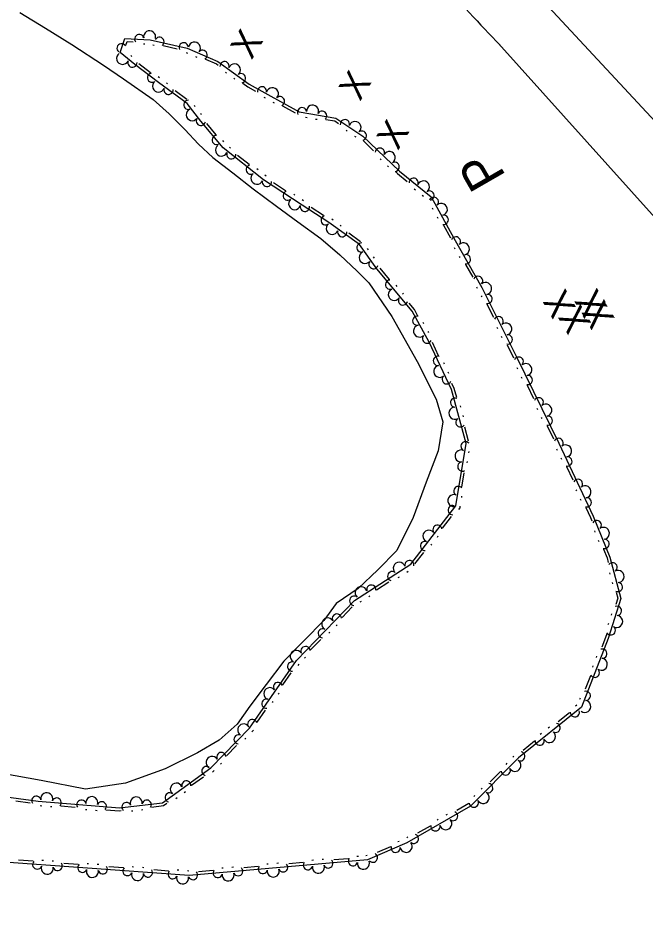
# Model space of a CAD drawing. Extents: x 2030130 to 2036320, y 723205 to 762423.
# Drawn here: x 2034046.1 to 2034222.4, y 759448.7 to 759699.1 of the extents above; entities that cross this region are included whole.
import ezdxf

# ---------------------------------------------------------------- set-up
doc = ezdxf.new("R2010")
doc.units = 0
for name, color, linetype in [('Draft_Station Labels Major', 7, 'Continuous'), ('Draft_Station Tics Major', 7, 'Continuous'), ('Prop Alignment Horizontal', 7, 'Continuous'), ('Prop Horizontal Alignment Ramp', 7, 'Continuous')]:
    doc.layers.add(name, color=color, linetype=linetype)

msp = doc.modelspace()

# ---------------------------------------------------------------- linework, layer by layer
at = {"layer": 'Draft_Station Labels Major'}
for points in [[(2034193.98, 759703.56), (2034287.73, 759602.79), (2034370.61, 759511.86), (2034419.72, 759458.43), (2034445.33, 759432.37), (2034471.55, 759407.33), (2034497.11, 759385.14), (2034517.55, 759368.37), (2034528.08, 759360.37)], [(2034181.13, 759691.91), (2034274.16, 759588.48), (2034357, 759497.6), (2034406.36, 759443.89), (2034432.44, 759417.35), (2034459.25, 759391.75), (2034485.39, 759369.06), (2034506.34, 759351.88), (2034517.18, 759343.65)]]:
    msp.add_lwpolyline(points, dxfattribs=at)
msp.add_spline([(2033991.4, 759903.34), (2034004.59, 759887.27), (2034039.74, 759846.16), (2034071.5, 759810.59), (2034107.71, 759770.95), (2034147.38, 759727.86), (2034181.6, 759691.42)], degree=3, dxfattribs=at)
at = {"layer": 'Draft_Station Tics Major'}
for points in [[(2034147, 759628.6), (2034142.09, 759635.43), (2034133.51, 759641.65), (2034125.97, 759646.54), (2034115.18, 759653.62), (2034103.83, 759662.61), (2034097.58, 759670.11), (2034093.73, 759675.06), (2034085.67, 759680.95), (2034078.96, 759686), (2034074.86, 759689.38), (2034076.23, 759693.36), (2034083.31, 759692.97), (2034093.69, 759690.62), (2034102.35, 759686.9), (2034111.16, 759680.45), (2034125.14, 759672.76), (2034135.46, 759670.95), (2034143.02, 759665.87), (2034153.33, 759656.01), (2034162.22, 759648.85)], [(2034076.45, 759691.47), (2034076.8, 759692.51), (2034078.57, 759692.41)], [(2034081.41, 759691.84), (2034081.82, 759691.82)], [(2034084.05, 759691.54), (2034084.45, 759691.45)], [(2034086.94, 759691.31), (2034090.94, 759690.4)], [(2034078.15, 759688.27), (2034077.83, 759688.53)], [(2034093.42, 759689.39), (2034093.8, 759689.23)], [(2034096.06, 759688.26), (2034096.44, 759688.1)], [(2034083.37, 759683.71), (2034080.1, 759686.18)], [(2034098.86, 759687.5), (2034101.94, 759686.18), (2034102.39, 759685.85)], [(2034085.91, 759682.31), (2034085.58, 759682.56)], [(2034104.47, 759683.82), (2034104.8, 759683.58)], [(2034088.21, 759680.62), (2034087.88, 759680.86)], [(2034106.78, 759682.13), (2034107.11, 759681.88)], [(2034109.34, 759680.76), (2034110.72, 759679.75), (2034112.91, 759678.55)], [(2034093.6, 759676.17), (2034090.29, 759678.59)], [(2034115.23, 759676.8), (2034115.59, 759676.61)], [(2034117.74, 759675.42), (2034118.1, 759675.22)], [(2034095.99, 759674.15), (2034095.74, 759674.48)], [(2034120.45, 759674.4), (2034124.05, 759672.42)], [(2034097.76, 759671.89), (2034097.51, 759672.21)], [(2034126.97, 759671.19), (2034127.38, 759671.12)], [(2034129.8, 759670.69), (2034130.2, 759670.62)], [(2034132.7, 759670.6), (2034135.15, 759670.17), (2034136.2, 759669.46)], [(2034101.85, 759666.27), (2034099.22, 759669.42)], [(2034138.35, 759667.52), (2034138.69, 759667.29)], [(2034140.74, 759665.92), (2034141.08, 759665.69)], [(2034104, 759664.33), (2034103.74, 759664.65)], [(2034105.89, 759662.55), (2034105.57, 759662.8)], [(2034143.14, 759664.62), (2034146.1, 759661.79)], [(2034111.1, 759657.9), (2034107.89, 759660.44)], [(2034147.89, 759659.51), (2034148.19, 759659.23)], [(2034149.97, 759657.53), (2034150.26, 759657.24)], [(2034113.61, 759656.44), (2034113.29, 759656.69)], [(2034152.33, 759655.84), (2034152.79, 759655.39), (2034155.54, 759653.18)], [(2034115.86, 759654.65), (2034115.54, 759654.91)], [(2034121.37, 759650.54), (2034117.94, 759652.79)], [(2034157.52, 759651.06), (2034157.84, 759650.8)], [(2034162.22, 759648.85), (2034168.67, 759637.21), (2034176.51, 759623.36), (2034186.21, 759603.88), (2034198.13, 759579.59), (2034207.8, 759559.12), (2034212.46, 759547.64), (2034215.56, 759536.03), (2034212.01, 759524.75), (2034204.48, 759505.51), (2034186.76, 759491.22), (2034173.3, 759477.7), (2034155.41, 759467.33), (2034144.38, 759462.54), (2034094.3, 759458.2), (2034033.15, 759462.58), (2033972.81, 759473.49), (2033962.45, 759473.11), (2033950.3, 759471.6), (2033942.69, 759473.41), (2033929.57, 759487.21), (2033920.86, 759497.3), (2033911.41, 759504.65)], [(2034123.99, 759649.31), (2034123.65, 759649.54)], [(2034126.39, 759647.74), (2034126.05, 759647.96)], [(2034159.75, 759649.26), (2034160.07, 759649)], [(2034132.01, 759643.6), (2034128.57, 759645.83)], [(2034162.54, 759645.74), (2034162.73, 759645.39)], [(2034134.68, 759642.32), (2034134.35, 759642.56)], [(2034163.93, 759643.23), (2034164.12, 759642.88)], [(2034137, 759640.64), (2034136.67, 759640.88)], [(2034165.68, 759640.92), (2034167.66, 759637.33)], [(2034142.41, 759636.22), (2034139.09, 759638.62)], [(2034144.65, 759633.98), (2034144.41, 759634.32)], [(2034168.72, 759634.63), (2034168.92, 759634.27)], [(2034146.32, 759631.65), (2034146.08, 759631.98)], [(2034170.14, 759632.12), (2034170.34, 759631.77)], [(2033988.08, 759492.29), (2034012.49, 759482.88), (2034029, 759482.16), (2034051.88, 759479.1), (2034074.69, 759477.17), (2034086.73, 759478.61), (2034100.34, 759488.41), (2034111.2, 759499.57), (2034124.39, 759518.6), (2034140.74, 759535.48), (2034156.55, 759545.62), (2034169.21, 759562.02), (2034172.05, 759579.55), (2034167.97, 759594.74), (2034161.65, 759607.98), (2034156.88, 759616.69), (2034147, 759628.6)], [(2034150.53, 759625.62), (2034147.92, 759628.78)], [(2034171.91, 759629.83), (2034173.93, 759626.26)], [(2034152.68, 759623.68), (2034152.42, 759623.99)], [(2034174.98, 759623.56), (2034175.18, 759623.2)], [(2034154.51, 759621.47), (2034154.25, 759621.78)], [(2034176.28, 759621.07), (2034176.46, 759620.7)], [(2034158.45, 759615.52), (2034157.56, 759617.15), (2034156.03, 759618.99)], [(2034177.92, 759618.68), (2034179.75, 759615.01)], [(2034160.19, 759613.2), (2034160, 759613.56)], [(2034161.57, 759610.68), (2034161.38, 759611.04)], [(2034180.66, 759612.26), (2034180.85, 759611.89)], [(2034164.36, 759604.21), (2034162.59, 759607.91)], [(2034181.94, 759609.69), (2034182.12, 759609.32)], [(2034183.59, 759607.3), (2034185.42, 759603.63)], [(2034165.97, 759601.8), (2034165.79, 759602.17)], [(2034186.31, 759600.88), (2034186.49, 759600.51)], [(2034167.2, 759599.21), (2034167.03, 759599.58)], [(2034187.58, 759598.3), (2034187.76, 759597.93)], [(2034169.44, 759592.43), (2034168.74, 759595.03), (2034168.07, 759596.44)], [(2034189.21, 759595.91), (2034191.02, 759592.22)], [(2034170.58, 759589.77), (2034170.48, 759590.16)], [(2034171.33, 759587), (2034171.22, 759587.39)], [(2034191.91, 759589.47), (2034192.09, 759589.1)], [(2034193.18, 759586.89), (2034193.36, 759586.52)], [(2034172.74, 759580.16), (2034171.68, 759584.12)], [(2034194.81, 759584.49), (2034196.62, 759580.81)], [(2034197.49, 759578.07), (2034197.67, 759577.7)], [(2034172.87, 759576.92), (2034172.94, 759577.33)], [(2034198.72, 759575.47), (2034198.89, 759575.1)], [(2034172.41, 759574.09), (2034172.48, 759574.49)], [(2034200.32, 759573.05), (2034202.07, 759569.34)], [(2034170.89, 759567.27), (2034171.55, 759571.32)], [(2034202.92, 759566.57), (2034203.1, 759566.2)], [(2034170.84, 759564.37), (2034170.9, 759564.78)], [(2034204.15, 759563.97), (2034204.32, 759563.6)], [(2034170.01, 759561.04), (2034170.37, 759561.51), (2034170.44, 759561.94)], [(2034205.74, 759561.55), (2034207.05, 759558.79), (2034207.43, 759557.86)], [(2034165.42, 759555.77), (2034167.93, 759559.02)], [(2034208.13, 759555.05), (2034208.28, 759554.67)], [(2034163.99, 759553.25), (2034164.24, 759553.57)], [(2034209.21, 759552.39), (2034209.36, 759552.01)], [(2034162.24, 759550.98), (2034162.49, 759551.3)], [(2034210.67, 759549.88), (2034211.68, 759547.38), (2034212.02, 759546.13)], [(2034157.66, 759545.71), (2034160.16, 759548.95)], [(2034155.43, 759543.44), (2034155.77, 759543.66)], [(2034212.36, 759543.25), (2034212.47, 759542.85)], [(2034146.92, 759538.47), (2034150.37, 759540.68)], [(2034153.01, 759541.88), (2034153.36, 759542.11)], [(2034213.1, 759540.47), (2034213.21, 759540.08)], [(2034214.24, 759537.81), (2034214.7, 759536.05), (2034214.16, 759534.33)], [(2034142.31, 759535.02), (2034142.66, 759535.24)], [(2034144.73, 759536.57), (2034145.07, 759536.79)], [(2034137.23, 759530.67), (2034140.08, 759533.61)], [(2034212.91, 759531.71), (2034212.79, 759531.32)], [(2034135.52, 759528.32), (2034135.81, 759528.62)], [(2034212.05, 759528.97), (2034211.93, 759528.58)], [(2034133.53, 759526.26), (2034133.81, 759526.55)], [(2034211.58, 759526.11), (2034211.24, 759525.02), (2034210.18, 759522.32)], [(2034128.38, 759521.54), (2034131.24, 759524.48)], [(2034208.75, 759519.79), (2034208.6, 759519.41)], [(2034124.92, 759517.19), (2034125.15, 759517.53)], [(2034126.68, 759519.19), (2034126.96, 759519.48)], [(2034120.61, 759511.7), (2034122.94, 759515.07)], [(2034207.7, 759517.12), (2034207.55, 759516.74)], [(2034207.04, 759514.3), (2034205.54, 759510.48)], [(2034119.31, 759509.1), (2034119.54, 759509.44)], [(2034204.11, 759507.96), (2034203.96, 759507.58)], [(2034117.67, 759506.75), (2034117.91, 759507.08)], [(2034203.14, 759506.01), (2034202.82, 759505.76)], [(2034113.37, 759501.25), (2034115.7, 759504.62)], [(2034201.16, 759503.89), (2034197.97, 759501.32)], [(2034195.48, 759499.83), (2034195.16, 759499.58)], [(2034111.91, 759498.53), (2034112.15, 759498.78), (2034112.3, 759498.99)], [(2034193.24, 759498.03), (2034192.92, 759497.78)], [(2034109.9, 759496.47), (2034110.19, 759496.76)], [(2034191.26, 759495.91), (2034188.07, 759493.34)], [(2034104.75, 759491.76), (2034107.61, 759494.7)], [(2034103.04, 759489.42), (2034103.32, 759489.71)], [(2034185.52, 759491.72), (2034185.23, 759491.43)], [(2034100.84, 759487.25), (2034101.14, 759487.47), (2034101.32, 759487.66)], [(2034181.76, 759487.36), (2034178.86, 759484.46)], [(2034183.49, 759489.69), (2034183.2, 759489.4)], [(2034094.95, 759483.51), (2034098.27, 759485.91)], [(2034176.55, 759482.71), (2034176.26, 759482.42)], [(2034090.53, 759479.82), (2034090.86, 759480.06)], [(2034092.85, 759481.5), (2034093.19, 759481.74)], [(2034174.53, 759480.68), (2034174.24, 759480.39)], [(2034045.52, 759479.12), (2034049.59, 759478.58)], [(2034052.44, 759477.81), (2034052.85, 759477.78)], [(2034055.3, 759477.57), (2034055.71, 759477.54)], [(2034058.2, 759477.74), (2034062.28, 759477.4)], [(2034083.67, 759477.42), (2034087.04, 759477.82), (2034087.96, 759478.48)], [(2034172.8, 759478.36), (2034169.43, 759476.41)], [(2034065.11, 759476.75), (2034065.52, 759476.71)], [(2034067.97, 759476.51), (2034068.38, 759476.47)], [(2034070.87, 759476.67), (2034074.7, 759476.35), (2034075.12, 759476.4)], [(2034078.02, 759476.33), (2034078.43, 759476.38)], [(2034080.87, 759476.67), (2034081.28, 759476.72)], [(2034166.74, 759475.32), (2034166.39, 759475.11)], [(2034164.26, 759473.88), (2034163.9, 759473.68)], [(2034161.98, 759472.08), (2034158.43, 759470.03)], [(2034153.29, 759467.75), (2034152.92, 759467.59)], [(2034155.74, 759468.94), (2034155.39, 759468.74)], [(2034150.82, 759466.23), (2034147.06, 759464.6)], [(2034050.42, 759462.17), (2034046.32, 759462.46)], [(2034053.31, 759462.37), (2034052.9, 759462.4)], [(2034056.17, 759462.17), (2034055.76, 759462.2)], [(2034129.16, 759462.45), (2034128.75, 759462.42)], [(2034132.02, 759462.7), (2034131.61, 759462.66)], [(2034139, 759462.89), (2034134.91, 759462.54)], [(2034141.82, 759463.55), (2034141.41, 759463.51)], [(2034144.27, 759463.83), (2034143.89, 759463.67)], [(2034063.1, 759461.26), (2034059.01, 759461.55)], [(2034065.99, 759461.46), (2034065.58, 759461.49)], [(2034068.85, 759461.26), (2034068.44, 759461.29)], [(2034075.78, 759460.35), (2034071.69, 759460.64)], [(2034078.67, 759460.55), (2034078.26, 759460.58)], [(2034081.53, 759460.35), (2034081.12, 759460.38)], [(2034088.46, 759459.44), (2034084.37, 759459.73)], [(2034091.35, 759459.64), (2034090.94, 759459.67)], [(2034103.83, 759460.26), (2034103.42, 759460.22)], [(2034106.69, 759460.5), (2034106.28, 759460.47)], [(2034113.67, 759460.7), (2034109.58, 759460.34)], [(2034116.49, 759461.35), (2034116.08, 759461.32)], [(2034119.35, 759461.6), (2034118.94, 759461.57)], [(2034126.33, 759461.8), (2034122.25, 759461.44)], [(2034094.21, 759459.44), (2034093.8, 759459.47)], [(2034101, 759459.6), (2034096.91, 759459.25)]]:
    msp.add_lwpolyline(points, dxfattribs=at)
for centre, radius, start, end in [((2034083.16, 759693.8), 1.69, 342.8163, 190.8887), ((2034080.25, 759693.14), 1.3, 15.2874, 216.084), ((2034085.92, 759692.38), 1.3, 308.003, 148.7996), ((2034075.27, 759690.58), 1.3, 31.8324, 232.6289), ((2034092.72, 759690.84), 1.3, 5.6695, 206.466), ((2034095.74, 759690.63), 1.69, 322.7161, 170.7886), ((2034098.05, 759688.74), 1.3, 297.5208, 138.3174), ((2034075.58, 759687.72), 1.69, 126.5467, 334.6192), ((2034078.31, 759686.54), 1.3, 159.0179, 359.8145), ((2034104.2, 759685.54), 1.3, 342.226, 183.0226), ((2034107, 759684.51), 1.69, 309.7548, 157.8273), ((2034083.86, 759682.31), 1.3, 103.7878, 304.5844), ((2034108.83, 759682.15), 1.3, 284.5595, 125.3561), ((2034085.68, 759679.93), 1.69, 129.7921, 337.8646), ((2034088.48, 759678.9), 1.3, 162.2633, 3.0599), ((2034114.74, 759678.48), 1.3, 349.6261, 190.4227), ((2034117.65, 759677.81), 1.69, 317.1549, 165.2274), ((2034094.02, 759674.69), 1.3, 88.6382, 289.4348), ((2034119.77, 759675.71), 1.3, 291.9596, 132.7562), ((2034095.13, 759671.92), 1.69, 113.8335, 321.906), ((2034125.97, 759672.61), 1.3, 8.5029, 209.2994), ((2034128.94, 759672.92), 1.69, 336.0317, 184.1041), ((2034131.63, 759671.62), 1.3, 310.8364, 151.633), ((2034097.54, 759670.16), 1.3, 148.2584, 349.055), ((2034138.02, 759669.23), 1.3, 344.5375, 185.3341), ((2034140.86, 759668.31), 1.69, 312.0663, 160.1388), ((2034102, 759664.8), 1.3, 90.5919, 291.3885), ((2034142.78, 759666.03), 1.3, 286.871, 127.6676), ((2034103.34, 759661.96), 1.69, 127.5745, 335.647), ((2034147.85, 759661.25), 1.3, 334.7303, 175.5269), ((2034106.1, 759660.82), 1.3, 160.0457, 0.8423), ((2034150.5, 759659.86), 1.69, 302.2591, 150.3316), ((2034111.56, 759656.49), 1.3, 102.3793, 303.1758), ((2034152, 759657.28), 1.3, 277.0639, 117.8604), ((2034113.3, 759654.06), 1.69, 127.5745, 335.647), ((2034116.12, 759653.01), 1.3, 165.1621, 5.9586), ((2034157.33, 759652.79), 1.3, 339.568, 180.3646), ((2034160.08, 759651.63), 1.69, 307.0968, 155.1693), ((2034121.95, 759649.18), 1.3, 107.4956, 308.2922), ((2034161.8, 759649.19), 1.3, 281.9016, 122.6981), ((2034123.9, 759646.92), 1.69, 132.6909, 340.7634), ((2034163.01, 759647.42), 1.3, 317.4343, 158.2309), ((2034126.75, 759646.03), 1.3, 165.4413, 6.2379), ((2034165.12, 759645.3), 1.69, 284.9631, 133.0356), ((2034132.6, 759642.24), 1.3, 107.7749, 308.5714), ((2034165.8, 759642.39), 1.3, 259.7679, 100.5644), ((2034134.47, 759639.94), 1.69, 130.07, 338.1425), ((2034137.28, 759638.92), 1.3, 162.5412, 3.3378), ((2034169.19, 759636.3), 1.3, 317.9415, 158.738), ((2034142.69, 759634.6), 1.3, 86.4426, 287.2391), ((2034171.31, 759634.21), 1.69, 285.4703, 133.5428), ((2034143.7, 759631.79), 1.69, 111.6378, 319.7103), ((2034172.01, 759631.3), 1.3, 260.275, 101.0716), ((2034146.04, 759629.93), 1.3, 144.109, 344.9056), ((2034150.69, 759624.15), 1.3, 90.4344, 291.231), ((2034175.45, 759625.24), 1.3, 317.9415, 158.738), ((2034151.89, 759621.42), 1.69, 115.6297, 323.7022), ((2034177.56, 759623.09), 1.69, 282.4313, 130.5038), ((2034154.35, 759619.73), 1.3, 148.1009, 348.8975), ((2034178.11, 759620.15), 1.3, 257.236, 98.0326), ((2034158.33, 759614.04), 1.3, 79.508, 280.3046), ((2034181.22, 759613.91), 1.3, 314.9025, 155.699), ((2034158.99, 759611.13), 1.69, 104.7033, 312.7758), ((2034183.23, 759611.71), 1.69, 282.4313, 130.5038), ((2034183.77, 759608.77), 1.3, 257.236, 98.0326), ((2034161.09, 759609.01), 1.3, 137.1745, 337.971), ((2034164.15, 759602.75), 1.3, 76.29, 277.0865), ((2034186.87, 759602.53), 1.3, 314.5852, 155.3818), ((2034164.65, 759599.8), 1.69, 101.4853, 309.5577), ((2034188.88, 759600.31), 1.69, 282.114, 130.1865), ((2034166.62, 759597.57), 1.3, 133.9564, 334.753), ((2034189.4, 759597.37), 1.3, 256.9187, 97.7153), ((2034192.48, 759591.11), 1.3, 314.5852, 155.3818), ((2034168.97, 759591.03), 1.3, 65.8094, 266.6059), ((2034194.48, 759588.9), 1.69, 282.114, 130.1865), ((2034168.92, 759588.05), 1.69, 91.0046, 299.0771), ((2034170.46, 759585.49), 1.3, 123.4758, 324.2724), ((2034195.01, 759585.96), 1.3, 256.9187, 97.7153), ((2034171.92, 759578.74), 1.3, 41.5463, 242.3429), ((2034198.08, 759579.7), 1.3, 314.5852, 155.3818), ((2034170.65, 759576.04), 1.69, 66.7416, 274.8141), ((2034200.05, 759577.46), 1.69, 281.2384, 129.3108), ((2034200.53, 759574.51), 1.3, 256.0431, 96.8396), ((2034171, 759573.07), 1.3, 99.2128, 300.0093), ((2034169.89, 759566.19), 1.3, 41.5463, 242.3429), ((2034203.51, 759568.21), 1.3, 313.7095, 154.5061), ((2034205.48, 759565.96), 1.69, 281.2384, 129.3108), ((2034168.62, 759563.49), 1.69, 66.7416, 274.8141), ((2034205.96, 759563.01), 1.3, 256.0431, 96.8396), ((2034168.28, 759560.82), 1.3, 70.7787, 271.5752), ((2034208.8, 759556.65), 1.3, 310.5527, 151.3493), ((2034161.62, 759553.53), 1.69, 38.3075, 246.38), ((2034164.02, 759555.3), 1.3, 13.1122, 213.9088), ((2034210.64, 759554.3), 1.69, 278.0816, 126.154), ((2034210.97, 759551.33), 1.3, 252.8863, 93.6828), ((2034160.52, 759550.75), 1.3, 70.7787, 271.5752), ((2034153.28, 759544.5), 1.69, 18.6399, 226.7124), ((2034156.14, 759545.36), 1.3, 353.4446, 194.2412), ((2034213.23, 759544.75), 1.3, 303.3465, 144.143), ((2034151.31, 759542.26), 1.3, 51.1111, 251.9077), ((2034214.76, 759542.19), 1.69, 270.8753, 118.9478), ((2034145.44, 759538.49), 1.3, 353.4446, 194.2412), ((2034214.71, 759539.21), 1.3, 245.68, 86.4766), ((2034142.58, 759537.63), 1.69, 18.6399, 226.7124), ((2034140.63, 759535.36), 1.3, 64.3483, 265.1449), ((2034214.45, 759532.51), 1.3, 270.9901, 111.7867), ((2034133.2, 759528.86), 1.69, 31.8771, 239.9496), ((2034135.78, 759530.36), 1.3, 6.6819, 207.4784), ((2034214.37, 759529.53), 1.69, 238.519, 86.5914), ((2034131.79, 759526.23), 1.3, 64.3483, 265.1449), ((2034212.73, 759527.04), 1.3, 213.3237, 54.1202), ((2034126.94, 759521.22), 1.3, 6.6819, 207.4784), ((2034124.35, 759519.73), 1.69, 31.8771, 239.9496), ((2034210.34, 759520.49), 1.3, 267.0429, 107.8394), ((2034123.21, 759516.88), 1.3, 73.708, 274.5045), ((2034210.06, 759517.52), 1.69, 234.5717, 82.6442), ((2034208.25, 759515.14), 1.3, 209.3764, 50.173), ((2034119.23, 759511.15), 1.3, 16.0415, 216.8381), ((2034116.92, 759509.26), 1.69, 41.2368, 249.3093), ((2034205.71, 759508.65), 1.3, 267.0429, 107.8394), ((2034115.96, 759506.44), 1.3, 73.708, 274.5045), ((2034205.42, 759505.68), 1.69, 234.5717, 82.6442), ((2034202.63, 759504.03), 1.3, 179.644, 20.4406), ((2034109.58, 759499.07), 1.69, 31.7296, 239.8021), ((2034111.99, 759500.71), 1.3, 16.0415, 216.8381), ((2034197.21, 759499.65), 1.3, 237.3105, 78.107), ((2034108.16, 759496.45), 1.3, 64.2008, 264.9974), ((2034195.49, 759497.21), 1.69, 204.8393, 52.9118), ((2034192.74, 759496.05), 1.3, 179.644, 20.4406), ((2034103.3, 759491.45), 1.3, 6.5344, 207.3309), ((2034187.31, 759491.67), 1.3, 237.3105, 78.107), ((2034100.71, 759489.97), 1.69, 31.7296, 239.8021), ((2034185.81, 759489.11), 1.69, 211.1049, 59.1773), ((2034099.12, 759487.53), 1.3, 54.1942, 254.9908), ((2034183.21, 759487.66), 1.3, 185.9096, 26.7062), ((2034093.47, 759483.46), 1.3, 356.5277, 197.3243), ((2034090.66, 759482.45), 1.69, 21.723, 229.7955), ((2034178.29, 759482.72), 1.3, 243.5761, 84.3726), ((2034051.32, 759479.17), 1.3, 10.8065, 211.6031), ((2034054.25, 759479.72), 1.69, 341.1439, 189.2163), ((2034057.04, 759478.66), 1.3, 315.9486, 156.7451), ((2034066.92, 759478.65), 1.69, 341.1439, 189.2163), ((2034079.4, 759478.56), 1.69, 352.7558, 200.8282), ((2034088.81, 759480.1), 1.3, 54.1942, 254.9908), ((2034176.85, 759480.1), 1.69, 211.1049, 59.1773), ((2034063.99, 759478.08), 1.3, 13.615, 214.4116), ((2034069.71, 759477.59), 1.3, 315.9486, 156.7451), ((2034076.65, 759477.41), 1.3, 25.2269, 226.0235), ((2034082.35, 759478.09), 1.3, 327.5605, 168.357), ((2034174.24, 759478.65), 1.3, 185.9096, 26.7062), ((2034168.42, 759474.87), 1.3, 228.5476, 69.3442), ((2034163.45, 759471.99), 1.3, 170.8812, 11.6777), ((2034166.35, 759472.72), 1.69, 196.0764, 44.1489), ((2034157.42, 759468.49), 1.3, 228.5476, 69.3442), ((2034155.24, 759466.36), 1.69, 189.4363, 37.5088), ((2034152.28, 759465.97), 1.3, 164.241, 5.0376), ((2034133.35, 759461.58), 1.3, 203.3873, 44.1838), ((2034140.29, 759462.18), 1.3, 145.7208, 346.5174), ((2034143.22, 759461.61), 1.69, 170.9161, 18.9886), ((2034145.88, 759463.19), 1.3, 221.9075, 62.7041), ((2034051.58, 759461.26), 1.3, 136.6647, 337.4612), ((2034054.39, 759460.24), 1.69, 161.86, 9.9324), ((2034057.31, 759460.85), 1.3, 194.3311, 35.1277), ((2034064.26, 759460.35), 1.3, 136.6647, 337.4612), ((2034067.07, 759459.33), 1.69, 161.86, 9.9324), ((2034069.99, 759459.94), 1.3, 194.3311, 35.1277), ((2034076.94, 759459.44), 1.3, 136.6647, 337.4612), ((2034082.67, 759459.03), 1.3, 194.3311, 35.1277), ((2034108.02, 759459.39), 1.3, 203.3873, 44.1838), ((2034114.96, 759459.99), 1.3, 145.7208, 346.5174), ((2034117.89, 759459.42), 1.69, 170.9161, 18.9886), ((2034120.68, 759460.48), 1.3, 203.3873, 44.1838), ((2034127.63, 759461.08), 1.3, 145.7208, 346.5174), ((2034130.56, 759460.52), 1.69, 170.9161, 18.9886), ((2034079.75, 759458.42), 1.69, 161.86, 9.9324), ((2034089.63, 759458.53), 1.3, 136.6647, 337.4612), ((2034092.43, 759457.51), 1.69, 161.86, 9.9324), ((2034095.35, 759458.29), 1.3, 203.3873, 44.1838), ((2034102.3, 759458.89), 1.3, 145.7208, 346.5174), ((2034105.23, 759458.32), 1.69, 170.9161, 18.9886)]:
    msp.add_arc(centre, radius, start, end, dxfattribs=at)
at = {"layer": 'Prop Alignment Horizontal'}
for points in [[(2034046.68, 759700.64), (2034053.92, 759696.19), (2034061.32, 759691.6), (2034070.18, 759685.82), (2034075.86, 759681.99), (2034084.13, 759676.15), (2034088.62, 759672.18), (2034093.01, 759667.77), (2034096.91, 759663.63), (2034100.87, 759659.92), (2034106.49, 759655.57), (2034112.29, 759651.05), (2034118.82, 759646.25), (2034124.82, 759641.86), (2034131.22, 759637.13), (2034136.56, 759632.55), (2034141.47, 759627.95), (2034144.72, 759624.66)], [(2034144.72, 759624.66), (2034151.25, 759615.2), (2034158.35, 759602.6), (2034163.69, 759591.95), (2034165.51, 759585.64), (2034164.19, 759577.44), (2034160.87, 759568.72), (2034157.16, 759558.79), (2034152.62, 759549.48), (2034147.25, 759544.04), (2034141.73, 759538.78), (2034135.54, 759534.57), (2034132.07, 759529.81), (2034126.62, 759524.2), (2034120.82, 759518.4), (2034115.9, 759511.86), (2034111.35, 759505.73), (2034107.71, 759500.73), (2034102.71, 759496.16), (2034096.56, 759492.68), (2034087.49, 759488.18), (2034076.35, 759484.15), (2034065.12, 759482.46), (2034052.73, 759484.91), (2034037.95, 759487.49)]]:
    msp.add_lwpolyline(points, dxfattribs=at)

# ---------------------------------------------------------------- texts
at = {"layer": 'Draft_Station Tics Major'}
for rotation, p in [(58.9267, (2034111.79, 759687.13)), (58.9267, (2034142.24, 759675.5)), (58.9267, (2034152.89, 759661.67)), (119.9336, (2034203.06, 759617.67)), (119.9336, (2034211.95, 759617.8)), (119.9336, (2034213.95, 759614.64)), (119.9336, (2034207.34, 759613.27))]:
    msp.add_text('X', height=7.38, rotation=rotation, dxfattribs=at).set_placement(p)
at = {"layer": 'Prop Horizontal Alignment Ramp'}
msp.add_text('P', height=10.66, rotation=119.9336, dxfattribs=at).set_placement((2034183.41, 759654.58))

doc.saveas('drawing.dxf')
